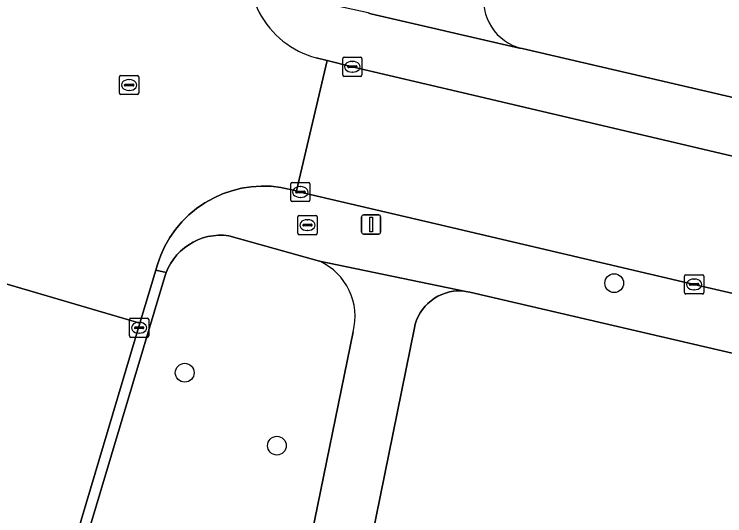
# Model space of a CAD drawing. Extents: x 162184 to 163154, y 385507 to 386516.
# Drawn here: x 162509.42 to 162546.41, y 385928.8 to 385954.92 of the extents above; entities that cross this region are included whole.
import ezdxf

# ---------------------------------------------------------------- set-up
doc = ezdxf.new("R2010")
doc.units = 0
for name, color, linetype in [('IMGEO_Boom', 7, 'Continuous'), ('IMGEO_Brandkraan', 7, 'Continuous'), ('IMGEO_Erf', 7, 'Continuous'), ('IMGEO_Groenvoorziening', 7, 'Continuous'), ('IMGEO_Kolk', 7, 'Continuous'), ('IMGEO_Lichtmast', 7, 'Continuous'), ('IMGEO_Rijbaan_lokaal_gesloten', 7, 'Continuous'), ('IMGEO_Rijbaan_lokaal_open', 7, 'Continuous'), ('IMGEO_Rioolput', 7, 'Continuous'), ('IMGEO_Voetpad_open', 7, 'Continuous')]:
    doc.layers.add(name, color=color, linetype=linetype)

msp = doc.modelspace()

# ---------------------------------------------------------------- linework, layer by layer
at = {"layer": 'IMGEO_Boom'}
for centre in [(162540.657, 385940.913), (162518.293, 385936.252), (162523.094, 385932.453)]:
    msp.add_circle(centre, 0.489, dxfattribs=at)
at = {"layer": 'IMGEO_Brandkraan'}
for p, q in [((162524.185, 385943.511), (162524.185, 385944.363)), ((162524.26, 385944.437), (162525.112, 385944.437)), ((162525.186, 385944.363), (162525.186, 385943.511)), ((162524.444, 385943.931), (162524.444, 385943.943)), ((162524.882, 385943.894), (162524.484, 385943.894)), ((162524.487, 385943.98), (162524.885, 385943.98)), ((162524.673, 385944.217), (162524.698, 385944.217)), ((162524.928, 385943.943), (162524.928, 385943.931)), ((162524.696, 385943.657), (162524.671, 385943.657)), ((162525.112, 385943.437), (162524.26, 385943.437))]:
    msp.add_line(p, q, dxfattribs=at)
for points in [[(162524.185, 385943.511), (162524.185, 385944.363)], [(162524.26, 385944.437), (162525.112, 385944.437)], [(162525.186, 385944.363), (162525.186, 385943.511)], [(162525.112, 385943.437), (162524.26, 385943.437)]]:
    msp.add_lwpolyline(points, dxfattribs=at)
for centre, radius, start, end in [((162524.262, 385944.361), 0.0765, 91.552, 178.448), ((162524.262, 385944.361), 0.0765, 91.552, 178.448), ((162525.11, 385944.361), 0.0765, 1.552, 88.448), ((162525.11, 385944.361), 0.0765, 1.552, 88.448), ((162524.484, 385943.94), 0.0403, 85.8775, 175.7526), ((162524.481, 385943.93), 0.0366, 178.938, 274.7102), ((162524.885, 385943.937), 0.043, 264.8664, 352.4533), ((162524.889, 385943.942), 0.0386, 1.7309, 96.639), ((162524.262, 385943.513), 0.0765, 181.552, 268.448), ((162524.262, 385943.513), 0.0765, 181.552, 268.448), ((162525.11, 385943.513), 0.0765, 271.552, 358.448), ((162525.11, 385943.513), 0.0765, 271.552, 358.448)]:
    msp.add_arc(centre, radius, start, end, dxfattribs=at)
for centre, major_axis, ratio, start_param, end_param in [((162524.672, 385943.937), (-0.387, 0.002), 0.722429, 4.712389, 7.853982), ((162524.697, 385943.937), (-0.39, 0.002), 0.717154, 1.570796, 4.712389)]:
    msp.add_ellipse(centre, major_axis=major_axis, ratio=ratio, start_param=start_param, end_param=end_param, dxfattribs=at)
at = {"layer": 'IMGEO_Erf'}
for points in [[(162535.867, 385953.127), (162747.115, 385904.027), (162750.77, 385903.177)], [(162742.31, 385891.809), (162533.141, 385940.448), (162532.931, 385940.487), (162532.718, 385940.508), (162532.504, 385940.509), (162532.291, 385940.492), (162532.081, 385940.455), (162531.874, 385940.4), (162531.673, 385940.326), (162531.48, 385940.235), (162531.296, 385940.127), (162531.122, 385940.003), (162530.959, 385939.864), (162530.81, 385939.71), (162530.675, 385939.545), (162530.556, 385939.367), (162530.452, 385939.18), (162530.366, 385938.984), (162530.298, 385938.782), (162530.251, 385938.589), (162517.573, 385876.141)]]:
    msp.add_lwpolyline(points, dxfattribs=at)
msp.add_arc((162536.46, 385955.669), 2.611, 168.7392, 256.864, dxfattribs=at)
at = {"layer": 'IMGEO_Groenvoorziening'}
msp.add_lwpolyline([(162525.32, 385942.052), (162520.583, 385943.386), (162520.312, 385943.411), (162520.04, 385943.412), (162519.77, 385943.388), (162519.502, 385943.34), (162519.24, 385943.269), (162518.985, 385943.174), (162518.74, 385943.057), (162518.506, 385942.919), (162518.286, 385942.76), (162518.08, 385942.583), (162517.891, 385942.387), (162517.721, 385942.176), (162517.57, 385941.95), (162517.44, 385941.711), (162517.331, 385941.462), (162517.26, 385941.254), (162510.59, 385918.977), (162510.922, 385918.649), (162511.59, 385917.99), (162522.449, 385915.81), (162527.062, 385938.387)], dxfattribs=at)
msp.add_arc((162524.015, 385939.185), 3.15, 345.3228, 65.5213, dxfattribs=at)
at = {"layer": 'IMGEO_Kolk'}
for p, q in [((162526.52, 385951.758), (162526.52, 385952.61)), ((162526.595, 385952.684), (162527.447, 385952.684)), ((162527.008, 385952.464), (162527.033, 385952.464)), ((162527.521, 385952.61), (162527.521, 385951.758)), ((162526.779, 385952.178), (162526.779, 385952.19)), ((162527.217, 385952.141), (162526.819, 385952.141)), ((162526.822, 385952.227), (162527.22, 385952.227)), ((162527.263, 385952.19), (162527.263, 385952.178)), ((162527.447, 385951.684), (162526.595, 385951.684)), ((162527.031, 385951.904), (162527.006, 385951.904)), ((162523.889, 385946.16), (162524.741, 385946.16)), ((162523.814, 385945.234), (162523.814, 385946.086)), ((162524.302, 385945.94), (162524.327, 385945.94)), ((162524.815, 385946.086), (162524.815, 385945.234)), ((162524.073, 385945.654), (162524.073, 385945.666)), ((162524.511, 385945.617), (162524.113, 385945.617)), ((162524.116, 385945.703), (162524.514, 385945.703)), ((162524.325, 385945.38), (162524.3, 385945.38)), ((162524.557, 385945.666), (162524.557, 385945.654)), ((162524.741, 385945.16), (162523.889, 385945.16)), ((162544.394, 385941.351), (162545.246, 385941.351)), ((162544.319, 385940.425), (162544.319, 385941.277)), ((162544.807, 385941.131), (162544.832, 385941.131)), ((162545.32, 385941.277), (162545.32, 385940.425)), ((162544.578, 385940.845), (162544.578, 385940.857)), ((162545.016, 385940.808), (162544.618, 385940.808)), ((162544.621, 385940.894), (162545.019, 385940.894)), ((162544.83, 385940.571), (162544.805, 385940.571)), ((162545.062, 385940.857), (162545.062, 385940.845)), ((162545.246, 385940.351), (162544.394, 385940.351)), ((162515.494, 385939.091), (162516.346, 385939.091)), ((162515.419, 385938.165), (162515.419, 385939.017)), ((162515.907, 385938.871), (162515.932, 385938.871)), ((162516.42, 385939.017), (162516.42, 385938.165)), ((162515.678, 385938.585), (162515.678, 385938.597)), ((162516.116, 385938.548), (162515.718, 385938.548)), ((162515.721, 385938.634), (162516.119, 385938.634)), ((162516.162, 385938.597), (162516.162, 385938.585)), ((162516.346, 385938.091), (162515.494, 385938.091)), ((162515.93, 385938.311), (162515.905, 385938.311))]:
    msp.add_line(p, q, dxfattribs=at)
for points in [[(162526.52, 385951.758), (162526.52, 385952.61)], [(162526.595, 385952.684), (162527.447, 385952.684)], [(162527.521, 385952.61), (162527.521, 385951.758)], [(162527.447, 385951.684), (162526.595, 385951.684)], [(162523.889, 385946.16), (162524.741, 385946.16)], [(162523.814, 385945.234), (162523.814, 385946.086)], [(162524.815, 385946.086), (162524.815, 385945.234)], [(162524.741, 385945.16), (162523.889, 385945.16)], [(162544.394, 385941.351), (162545.246, 385941.351)], [(162544.319, 385940.425), (162544.319, 385941.277)], [(162545.32, 385941.277), (162545.32, 385940.425)], [(162545.246, 385940.351), (162544.394, 385940.351)], [(162515.494, 385939.091), (162516.346, 385939.091)], [(162515.419, 385938.165), (162515.419, 385939.017)], [(162516.42, 385939.017), (162516.42, 385938.165)], [(162516.346, 385938.091), (162515.494, 385938.091)]]:
    msp.add_lwpolyline(points, dxfattribs=at)
for centre, radius, start, end in [((162526.597, 385952.608), 0.0765, 91.552, 178.448), ((162526.597, 385952.608), 0.0765, 91.552, 178.448), ((162527.445, 385952.608), 0.0765, 1.552, 88.448), ((162527.445, 385952.608), 0.0765, 1.552, 88.448), ((162526.819, 385952.187), 0.0403, 85.8775, 175.7526), ((162526.816, 385952.177), 0.0366, 178.938, 274.7102), ((162527.22, 385952.184), 0.043, 264.8664, 352.4533), ((162527.224, 385952.189), 0.0386, 1.7309, 96.639), ((162526.597, 385951.76), 0.0765, 181.552, 268.448), ((162526.597, 385951.76), 0.0765, 181.552, 268.448), ((162527.445, 385951.76), 0.0765, 271.552, 358.448), ((162527.445, 385951.76), 0.0765, 271.552, 358.448), ((162523.891, 385946.084), 0.0765, 91.552, 178.448), ((162523.891, 385946.084), 0.0765, 91.552, 178.448), ((162524.739, 385946.084), 0.0765, 1.552, 88.448), ((162524.739, 385946.084), 0.0765, 1.552, 88.448), ((162524.113, 385945.663), 0.0403, 85.8775, 175.7526), ((162524.11, 385945.653), 0.0366, 178.938, 274.7102), ((162524.514, 385945.66), 0.043, 264.8664, 352.4533), ((162524.518, 385945.665), 0.0386, 1.7309, 96.639), ((162523.891, 385945.236), 0.0765, 181.552, 268.448), ((162523.891, 385945.236), 0.0765, 181.552, 268.448), ((162524.739, 385945.236), 0.0765, 271.552, 358.448), ((162524.739, 385945.236), 0.0765, 271.552, 358.448), ((162544.396, 385941.275), 0.0765, 91.552, 178.448), ((162544.396, 385941.275), 0.0765, 91.552, 178.448), ((162545.244, 385941.275), 0.0765, 1.552, 88.448), ((162545.244, 385941.275), 0.0765, 1.552, 88.448), ((162544.618, 385940.854), 0.0403, 85.8775, 175.7526), ((162544.615, 385940.844), 0.0366, 178.938, 274.7102), ((162545.019, 385940.851), 0.043, 264.8664, 352.4533), ((162545.023, 385940.856), 0.0386, 1.7309, 96.639), ((162544.396, 385940.427), 0.0765, 181.552, 268.448), ((162544.396, 385940.427), 0.0765, 181.552, 268.448), ((162545.244, 385940.427), 0.0765, 271.552, 358.448), ((162545.244, 385940.427), 0.0765, 271.552, 358.448), ((162515.496, 385939.015), 0.0765, 91.552, 178.448), ((162515.496, 385939.015), 0.0765, 91.552, 178.448), ((162516.344, 385939.015), 0.0765, 1.552, 88.448), ((162516.344, 385939.015), 0.0765, 1.552, 88.448), ((162515.718, 385938.594), 0.0403, 85.8775, 175.7526), ((162515.715, 385938.584), 0.0366, 178.938, 274.7102), ((162516.119, 385938.591), 0.043, 264.8664, 352.4533), ((162516.123, 385938.596), 0.0386, 1.7309, 96.639), ((162515.496, 385938.167), 0.0765, 181.552, 268.448), ((162515.496, 385938.167), 0.0765, 181.552, 268.448), ((162516.344, 385938.167), 0.0765, 271.552, 358.448), ((162516.344, 385938.167), 0.0765, 271.552, 358.448)]:
    msp.add_arc(centre, radius, start, end, dxfattribs=at)
for centre, major_axis, ratio, start_param, end_param in [((162527.007, 385952.184), (-0.387, 0.002), 0.722429, 4.712389, 7.853982), ((162527.032, 385952.184), (-0.39, 0.002), 0.717154, 1.570796, 4.712389), ((162524.301, 385945.66), (-0.387, 0.002), 0.722429, 4.712389, 7.853982), ((162524.326, 385945.66), (-0.39, 0.002), 0.717154, 1.570796, 4.712389), ((162544.806, 385940.851), (-0.387, 0.002), 0.722429, 4.712389, 7.853982), ((162544.831, 385940.851), (-0.39, 0.002), 0.717154, 1.570796, 4.712389), ((162515.906, 385938.591), (-0.387, 0.002), 0.722429, 4.712389, 7.853982), ((162515.931, 385938.591), (-0.39, 0.002), 0.717154, 1.570796, 4.712389)]:
    msp.add_ellipse(centre, major_axis=major_axis, ratio=ratio, start_param=start_param, end_param=end_param, dxfattribs=at)
at = {"layer": 'IMGEO_Lichtmast'}
for p, q in [((162527.505, 385943.571), (162527.505, 385944.371)), ((162527.505, 385944.371), (162527.505, 385943.571)), ((162527.605, 385944.471), (162528.395, 385944.471)), ((162528.395, 385944.471), (162527.605, 385944.471)), ((162528.495, 385944.371), (162528.495, 385943.571)), ((162528.495, 385943.571), (162528.495, 385944.371)), ((162528.395, 385943.471), (162527.605, 385943.471)), ((162527.605, 385943.471), (162528.395, 385943.471))]:
    msp.add_line(p, q, dxfattribs=at)
msp.add_lwpolyline([(162527.925, 385944.346), (162528.075, 385944.346), (162528.075, 385943.596), (162527.925, 385943.596), (162527.925, 385944.346)], dxfattribs=at)
for centre, start, end in [((162527.605, 385944.371), 90, 180), ((162527.605, 385944.371), 90, 180), ((162528.395, 385944.371), 0, 90), ((162528.395, 385944.371), 360, 90), ((162527.605, 385943.571), 180, 270), ((162527.605, 385943.571), 180, 270), ((162528.395, 385943.571), 270, 0), ((162528.395, 385943.571), 270, 0)]:
    msp.add_arc(centre, 0.1, start, end, dxfattribs=at)
at = {"layer": 'IMGEO_Rijbaan_lokaal_gesloten'}
msp.add_lwpolyline([(162497.086, 385876.584), (162498.596, 385881.5), (162503.236, 385896.477), (162504.269, 385900.045), (162508.863, 385915.06), (162509.535, 385917.255), (162510.097, 385919.136), (162515.965, 385938.832), (162508.031, 385941.166), (162502.299, 385921.223), (162501.428, 385918.192), (162500, 385913.225), (162496.007, 385899.923), (162493.86, 385892.787), (162489.15, 385876.859)], dxfattribs=at)
at = {"layer": 'IMGEO_Rijbaan_lokaal_open'}
for points in [[(162508.513, 385942.844), (162508.031, 385941.166), (162515.965, 385938.832), (162516.788, 385941.593), (162516.868, 385941.882), (162517.042, 385942.369), (162517.258, 385942.839), (162517.515, 385943.287), (162517.811, 385943.711), (162518.144, 385944.107), (162518.511, 385944.471), (162518.91, 385944.801), (162519.335, 385945.094), (162519.786, 385945.348), (162520.257, 385945.561), (162520.746, 385945.731), (162521.247, 385945.856), (162521.758, 385945.936), (162522.274, 385945.97), (162522.791, 385945.958), (162523.305, 385945.9), (162524.119, 385945.725), (162525.704, 385952.501)], [(162547.044, 385947.477), (162532.79, 385950.827), (162527.021, 385952.183), (162525.704, 385952.501), (162524.119, 385945.725), (162524.311, 385945.661), (162531.374, 385944.005), (162544.816, 385940.852), (162553.537, 385938.828)], [(162525.704, 385952.501), (162525.139, 385952.653)]]:
    msp.add_lwpolyline(points, dxfattribs=at)
msp.add_arc((162526.337, 385957.208), 4.71, 160.469, 255.2628, dxfattribs=at)
at = {"layer": 'IMGEO_Rioolput'}
for p, q in [((162514.899, 385950.806), (162514.899, 385951.658)), ((162514.974, 385951.732), (162515.826, 385951.732)), ((162515.9, 385951.658), (162515.9, 385950.806)), ((162515.201, 385951.275), (162515.599, 385951.275)), ((162515.387, 385951.512), (162515.412, 385951.512)), ((162515.158, 385951.226), (162515.158, 385951.238)), ((162515.596, 385951.189), (162515.198, 385951.189)), ((162515.41, 385950.952), (162515.385, 385950.952)), ((162515.642, 385951.238), (162515.642, 385951.226)), ((162515.826, 385950.732), (162514.974, 385950.732))]:
    msp.add_line(p, q, dxfattribs=at)
for points in [[(162514.899, 385950.806), (162514.899, 385951.658)], [(162514.974, 385951.732), (162515.826, 385951.732)], [(162515.9, 385951.658), (162515.9, 385950.806)], [(162515.826, 385950.732), (162514.974, 385950.732)]]:
    msp.add_lwpolyline(points, dxfattribs=at)
for centre, radius, start, end in [((162514.976, 385951.656), 0.0765, 91.552, 178.448), ((162514.976, 385951.656), 0.0765, 91.552, 178.448), ((162515.824, 385951.656), 0.0765, 1.552, 88.448), ((162515.824, 385951.656), 0.0765, 1.552, 88.448), ((162515.198, 385951.235), 0.0403, 85.8775, 175.7526), ((162515.603, 385951.237), 0.0386, 1.7309, 96.639), ((162515.195, 385951.225), 0.0366, 178.938, 274.7102), ((162515.599, 385951.232), 0.043, 264.8664, 352.4533), ((162514.976, 385950.808), 0.0765, 181.552, 268.448), ((162514.976, 385950.808), 0.0765, 181.552, 268.448), ((162515.824, 385950.808), 0.0765, 271.552, 358.448), ((162515.824, 385950.808), 0.0765, 271.552, 358.448)]:
    msp.add_arc(centre, radius, start, end, dxfattribs=at)
for centre, major_axis, ratio, start_param, end_param in [((162515.386, 385951.232), (-0.387, 0.002), 0.722429, 4.712389, 7.853982), ((162515.411, 385951.232), (-0.39, 0.002), 0.717154, 1.570796, 4.712389)]:
    msp.add_ellipse(centre, major_axis=major_axis, ratio=ratio, start_param=start_param, end_param=end_param, dxfattribs=at)
at = {"layer": 'IMGEO_Voetpad_open'}
for points in [[(162535.867, 385953.127), (162535.719, 385953.15), (162527.976, 385954.947), (162527.847, 385954.989), (162524.41, 385955.756)], [(162527.847, 385954.989), (162527.976, 385954.947), (162535.719, 385953.15), (162535.867, 385953.127)], [(162750.77, 385903.177), (162747.115, 385904.027), (162535.867, 385953.127)], [(162525.139, 385952.653), (162525.704, 385952.501), (162527.021, 385952.183), (162532.79, 385950.827), (162547.044, 385947.477), (162556.704, 385945.23), (162556.823, 385945.72), (162560.266, 385944.916), (162560.148, 385944.431), (162576.617, 385940.585), (162576.727, 385941.046), (162583.109, 385939.572), (162582.997, 385939.105), (162598.335, 385935.527), (162598.451, 385936.013), (162605.505, 385934.384), (162605.387, 385933.891), (162621.586, 385930.116), (162621.703, 385930.595), (162628.668, 385928.973), (162628.553, 385928.5), (162643.294, 385925.05)], [(162553.537, 385938.828), (162544.816, 385940.852), (162531.374, 385944.005), (162524.311, 385945.661), (162524.119, 385945.725), (162523.305, 385945.9), (162522.791, 385945.958), (162522.274, 385945.97), (162521.758, 385945.936), (162521.247, 385945.856), (162520.746, 385945.731), (162520.257, 385945.561), (162519.786, 385945.348), (162519.335, 385945.094), (162518.91, 385944.801), (162518.511, 385944.471), (162518.144, 385944.107), (162517.811, 385943.711), (162517.515, 385943.287), (162517.258, 385942.839), (162517.042, 385942.369), (162516.868, 385941.882), (162516.788, 385941.593), (162517.331, 385941.462), (162517.44, 385941.711), (162517.57, 385941.95), (162517.721, 385942.176), (162517.891, 385942.387), (162518.08, 385942.583), (162518.286, 385942.76), (162518.506, 385942.919), (162518.74, 385943.057), (162518.985, 385943.174), (162519.24, 385943.269), (162519.502, 385943.34), (162519.77, 385943.388), (162520.04, 385943.412), (162520.312, 385943.411), (162520.583, 385943.386), (162525.32, 385942.052), (162532.931, 385940.487), (162533.141, 385940.448), (162742.31, 385891.809)], [(162530.251, 385938.589), (162530.298, 385938.782), (162530.366, 385938.984), (162530.452, 385939.18), (162530.556, 385939.367), (162530.675, 385939.545), (162530.81, 385939.71), (162530.959, 385939.864), (162531.122, 385940.003), (162531.296, 385940.127), (162531.48, 385940.235), (162531.673, 385940.326), (162531.874, 385940.4), (162532.081, 385940.455), (162532.291, 385940.492), (162532.504, 385940.509), (162532.718, 385940.508), (162532.931, 385940.487), (162525.32, 385942.052)], [(162527.062, 385938.387), (162522.449, 385915.81), (162511.59, 385917.99), (162510.922, 385918.649), (162509.855, 385915.132), (162511.153, 385915.582), (162521.961, 385913.391), (162518.56, 385896.553), (162505.684, 385899.141), (162505.196, 385899.591), (162504.18, 385896.393), (162505.257, 385896.583), (162518.043, 385894.013), (162515.874, 385883.146), (162514.655, 385877.262)], [(162517.573, 385876.141), (162530.251, 385938.589)]]:
    msp.add_lwpolyline(points, dxfattribs=at)
msp.add_lwpolyline([(162517.26, 385941.254), (162517.331, 385941.462), (162516.788, 385941.593), (162515.965, 385938.832), (162510.097, 385919.136), (162510.59, 385918.977)], close=True, dxfattribs=at)
for centre, radius, start, end in [((162526.337, 385957.208), 4.71, 160.469, 255.2628), ((162536.46, 385955.669), 2.611, 168.7392, 256.864), ((162524.015, 385939.185), 3.15, 345.3228, 65.5213)]:
    msp.add_arc(centre, radius, start, end, dxfattribs=at)

doc.saveas('drawing.dxf')
